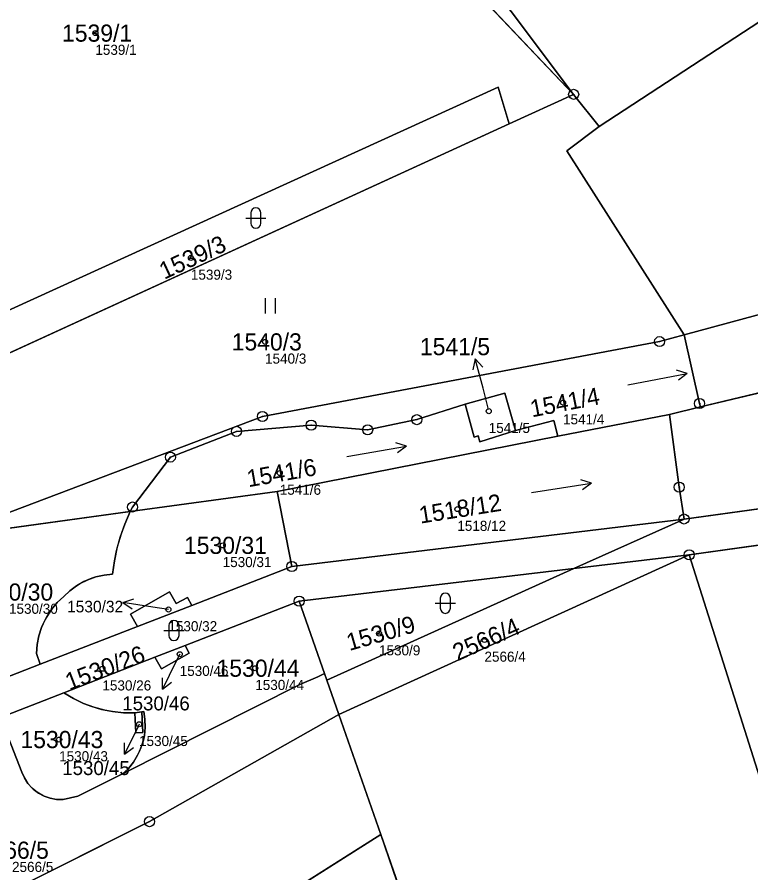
# Model space of a CAD drawing. Extents: x -751550 to -746116, y -1055108 to -1050700.
# Drawn here: x -749585 to -749512.3, y -1054721.7 to -1054636.8 of the extents above; entities that cross this region are included whole.
import ezdxf

# ---------------------------------------------------------------- set-up
doc = ezdxf.new("R2010")
doc.units = 0
for name, color, linetype in [('Definiční body', 7, 'Continuous'), ('Hranice parcel', 7, 'Continuous'), ('Parcelní čísla', 7, 'Continuous'), ('Polygon parcely', 7, 'Continuous'), ('Pop  PČ popisy', 7, 'Continuous'), ('Značky bodu BP', 7, 'Continuous'), ('Značky kultur', 7, 'Continuous')]:
    doc.layers.add(name, color=color, linetype=linetype)

msp = doc.modelspace()

# ---------------------------------------------------------------- linework, layer by layer
at = {"layer": 'Definiční body'}
for centre in [(-749577.23, -1054638.4), (-749567.76, -1054660.69), (-749560.41, -1054669.01), (-749530.87, -1054675.03), (-749538.24, -1054675.88), (-749558.95, -1054682.01), (-749541.35, -1054685.59), (-749564.61, -1054689.18), (-749569.99, -1054695.54), (-749549.11, -1054697.93), (-749538.66, -1054698.56), (-749568.87, -1054699.97), (-749576.53, -1054701.41), (-749561.38, -1054701.36), (-749572.9, -1054706.92), (-749580.82, -1054708.43)]:
    msp.add_circle(centre, 0.25, dxfattribs=at)
at = {"layer": 'Hranice parcel'}
for p, q in [((-749529.82, -1054644.47), (-749568.39, -1054603.92)), ((-749489.52, -1054622.93), (-749527.28, -1054647.67)), ((-749536.22, -1054647.4), (-749529.82, -1054644.47)), ((-749529.82, -1054644.47), (-749527.28, -1054647.67)), ((-749593.55, -1054673.68), (-749536.22, -1054647.4)), ((-749517.26, -1054675.46), (-749478.85, -1054666.25)), ((-749531.4, -1054678.37), (-749520.32, -1054676.2)), ((-749520.32, -1054676.2), (-749517.26, -1054675.46)), ((-749559.21, -1054683.84), (-749531.4, -1054678.37)), ((-749474.3, -1054680.45), (-749518.88, -1054686.57)), ((-749573.77, -1054685.84), (-749559.21, -1054683.84)), ((-749559.21, -1054683.84), (-749557.75, -1054691.28)), ((-749518.36, -1054690.12), (-749473.81, -1054683.86)), ((-749592.28, -1054688.38), (-749573.77, -1054685.84)), ((-749518.88, -1054686.57), (-749557.75, -1054691.28)), ((-749518.88, -1054686.57), (-749529.8, -1054691.48)), ((-749518.36, -1054690.12), (-749553.1, -1054705.96)), ((-749529.8, -1054691.48), (-749518.36, -1054690.12)), ((-749505.69, -1054730.18), (-749518.36, -1054690.12)), ((-749557.75, -1054691.28), (-749567.67, -1054695.13)), ((-749529.8, -1054691.48), (-749557.03, -1054694.71)), ((-749554.29, -1054702.54), (-749529.8, -1054691.48)), ((-749568.34, -1054699.12), (-749557.03, -1054694.71)), ((-749557.03, -1054694.71), (-749554.52, -1054701.87)), ((-749567.67, -1054695.13), (-749573.06, -1054697.22)), ((-749573.06, -1054697.22), (-749582.71, -1054700.96)), ((-749571.32, -1054700.28), (-749568.34, -1054699.12)), ((-749582.71, -1054700.96), (-749583.08, -1054699.89)), ((-749580.36, -1054703.81), (-749571.32, -1054700.28)), ((-749582.71, -1054700.96), (-749587.88, -1054702.97)), ((-749554.52, -1054701.87), (-749554.29, -1054702.54)), ((-749553.1, -1054705.96), (-749554.29, -1054702.54)), ((-749586.62, -1054706.25), (-749580.36, -1054703.81)), ((-749573.33, -1054705.79), (-749572.64, -1054705.69)), ((-749572.44, -1054705.64), (-749572.64, -1054705.69)), ((-749584.53, -1054711.65), (-749586.62, -1054706.25)), ((-749553.1, -1054705.96), (-749571.87, -1054716.57)), ((-749548.95, -1054717.86), (-749553.1, -1054705.96)), ((-749571.87, -1054716.57), (-749590.08, -1054725.66)), ((-749584.86, -1054740.57), (-749548.95, -1054717.86)), ((-749514.3, -1054817.1), (-749548.95, -1054717.86))]:
    msp.add_line(p, q, dxfattribs=at)
for points in [[(-749563.11, -1054597.46), (-749548.26, -1054619.91), (-749529.82, -1054644.47)], [(-749592.72, -1054669), (-749537.29, -1054643.77), (-749536.22, -1054647.4)], [(-749527.28, -1054647.67), (-749530.5, -1054650.06), (-749518.85, -1054668.32)], [(-749518.85, -1054668.32), (-749482.48, -1054658.48), (-749464.76, -1054655.55)], [(-749592.28, -1054688.38), (-749560.67, -1054676.41), (-749521.3, -1054668.98), (-749518.85, -1054668.32)], [(-749518.85, -1054668.32), (-749517.34, -1054675.12), (-749517.26, -1054675.46)], [(-749540.59, -1054675.2), (-749536.65, -1054674.09), (-749535.58, -1054677.78)], [(-749573.77, -1054685.84), (-749573.54, -1054685.38), (-749569.79, -1054680.43), (-749563.24, -1054677.88), (-749555.84, -1054677.27), (-749550.24, -1054677.73), (-749545.36, -1054676.72), (-749540.59, -1054675.2)], [(-749540.59, -1054675.2), (-749539.69, -1054678.45), (-749539.28, -1054678.34), (-749539.11, -1054678.91), (-749535.58, -1054677.78)], [(-749520.32, -1054676.2), (-749519.35, -1054683.41), (-749518.88, -1054686.57)], [(-749535.58, -1054677.78), (-749531.8, -1054676.81), (-749531.4, -1054678.37)], [(-749583.08, -1054699.89), (-749583.006, -1054699.019), (-749582.833, -1054698.162), (-749582.564, -1054697.331), (-749582.444, -1054697.04), (-749582.048, -1054696.26), (-749581.567, -1054695.531), (-749581.005, -1054694.861), (-749580.37, -1054694.26), (-749579.763, -1054693.685), (-749579.091, -1054693.186), (-749578.729, -1054692.964), (-749577.978, -1054692.594), (-749577.189, -1054692.315), (-749576.373, -1054692.133), (-749575.54, -1054692.05), (-749575.35, -1054690.699), (-749575.14, -1054689.688), (-749574.778, -1054688.373), (-749574.321, -1054687.088), (-749573.77, -1054685.84)], [(-749573.06, -1054697.22), (-749573.75, -1054695.99), (-749569.88, -1054693.78), (-749569.23, -1054694.93), (-749568.11, -1054694.35), (-749567.67, -1054695.13)], [(-749568.34, -1054699.12), (-749567.92, -1054699.86), (-749570.68, -1054701.41), (-749571.32, -1054700.28)], [(-749554.52, -1054701.87), (-749555.18, -1054702.2), (-749556.96, -1054702.97), (-749574.53, -1054711.84)], [(-749573.33, -1054705.79), (-749574.436, -1054705.772), (-749575.535, -1054705.654), (-749576.301, -1054705.511), (-749577.37, -1054705.225), (-749578.408, -1054704.845), (-749579.407, -1054704.371), (-749580.36, -1054703.81)], [(-749574.53, -1054711.84), (-749573.956, -1054711.287), (-749573.457, -1054710.667), (-749573.038, -1054709.989), (-749572.822, -1054709.541), (-749572.549, -1054708.793), (-749572.373, -1054708.016), (-749572.296, -1054707.223), (-749572.318, -1054706.427), (-749572.44, -1054705.64)], [(-749572.64, -1054705.69), (-749572.53, -1054707.72), (-749573.22, -1054707.76), (-749573.33, -1054705.79)], [(-749580.43, -1054714.39), (-749581.071, -1054714.374), (-749581.702, -1054714.259), (-749582.308, -1054714.047), (-749582.445, -1054713.984), (-749582.998, -1054713.66), (-749583.495, -1054713.254), (-749583.922, -1054712.775), (-749584.27, -1054712.236), (-749584.53, -1054711.65)], [(-749574.53, -1054711.84), (-749578.96, -1054714.04), (-749580.43, -1054714.39)]]:
    msp.add_lwpolyline(points, dxfattribs=at)
at = {"layer": 'Polygon parcely'}
for points in [[(-749570.41, -1054601.25), (-749568.39, -1054603.92), (-749529.82, -1054644.47), (-749548.26, -1054619.91), (-749563.11, -1054597.46)], [(-749611.14, -1054630.97), (-749609.41, -1054633.52), (-749613.47, -1054635.76), (-749616.5, -1054638.88), (-749616.11, -1054646.53), (-749603.66, -1054665.8), (-749592.72, -1054669), (-749537.29, -1054643.77), (-749536.22, -1054647.4), (-749529.82, -1054644.47), (-749568.39, -1054603.92)], [(-749481.21, -1054641.44), (-749484.67, -1054643.71), (-749489.68, -1054636.35), (-749490.04, -1054635.81), (-749484.01, -1054631.56), (-749489.52, -1054622.93), (-749527.28, -1054647.67), (-749530.5, -1054650.06), (-749518.85, -1054668.32), (-749482.48, -1054658.48), (-749464.76, -1054655.55), (-749476.09, -1054643.97), (-749478.74, -1054639.81), (-749479.08, -1054640.03)], [(-749602.79, -1054678.58), (-749597.6, -1054675.54), (-749593.55, -1054673.68), (-749536.22, -1054647.4), (-749537.29, -1054643.77), (-749592.72, -1054669), (-749599.2, -1054671.95), (-749603, -1054676.92), (-749605.46, -1054680.14)], [(-749596.11, -1054679.13), (-749592.28, -1054688.38), (-749560.67, -1054676.41), (-749521.3, -1054668.98), (-749518.85, -1054668.32), (-749530.5, -1054650.06), (-749527.28, -1054647.67), (-749529.82, -1054644.47), (-749536.22, -1054647.4), (-749593.55, -1054673.68), (-749595.78, -1054677.71)], [(-749517.26, -1054675.46), (-749478.85, -1054666.25), (-749431.97, -1054678.03), (-749427.37, -1054667.89), (-749440.94, -1054658.27), (-749456.48, -1054655.48), (-749464.76, -1054655.55), (-749482.48, -1054658.48), (-749518.85, -1054668.32), (-749517.34, -1054675.12)], [(-749519.35, -1054683.41), (-749518.88, -1054686.57), (-749474.3, -1054680.45), (-749475.23, -1054674.01), (-749478.85, -1054666.25), (-749517.26, -1054675.46), (-749520.32, -1054676.2)], [(-749592.28, -1054688.38), (-749573.77, -1054685.84), (-749573.54, -1054685.38), (-749569.79, -1054680.43), (-749563.24, -1054677.88), (-749555.84, -1054677.27), (-749550.24, -1054677.73), (-749545.36, -1054676.72), (-749540.59, -1054675.2), (-749536.65, -1054674.09), (-749535.58, -1054677.78), (-749531.8, -1054676.81), (-749531.4, -1054678.37), (-749520.32, -1054676.2), (-749517.26, -1054675.46), (-749517.34, -1054675.12), (-749518.85, -1054668.32), (-749521.3, -1054668.98), (-749560.67, -1054676.41)], [(-749539.11, -1054678.91), (-749535.58, -1054677.78), (-749536.65, -1054674.09), (-749540.59, -1054675.2), (-749539.69, -1054678.45), (-749539.28, -1054678.34)], [(-749573.77, -1054685.84), (-749559.21, -1054683.84), (-749531.4, -1054678.37), (-749531.8, -1054676.81), (-749535.58, -1054677.78), (-749539.11, -1054678.91), (-749539.28, -1054678.34), (-749539.69, -1054678.45), (-749540.59, -1054675.2), (-749545.36, -1054676.72), (-749550.24, -1054677.73), (-749555.84, -1054677.27), (-749563.24, -1054677.88), (-749569.79, -1054680.43), (-749573.54, -1054685.38)], [(-749559.21, -1054683.84), (-749557.75, -1054691.28), (-749518.88, -1054686.57), (-749519.35, -1054683.41), (-749520.32, -1054676.2), (-749531.4, -1054678.37)], [(-749567.67, -1054695.13), (-749557.75, -1054691.28), (-749559.21, -1054683.84), (-749573.77, -1054685.84), (-749574.32, -1054687.088), (-749574.676, -1054688.058), (-749575.061, -1054689.366), (-749575.35, -1054690.699), (-749575.54, -1054692.05), (-749576.373, -1054692.133), (-749577.189, -1054692.315), (-749577.594, -1054692.445), (-749578.365, -1054692.77), (-749579.091, -1054693.186), (-749579.763, -1054693.685), (-749580.37, -1054694.26), (-749581.005, -1054694.861), (-749581.567, -1054695.531), (-749582.048, -1054696.26), (-749582.201, -1054696.535), (-749582.563, -1054697.331), (-749582.833, -1054698.162), (-749583.006, -1054699.019), (-749583.08, -1054699.89), (-749582.71, -1054700.96), (-749573.06, -1054697.22), (-749573.75, -1054695.99), (-749569.88, -1054693.78), (-749569.23, -1054694.93), (-749568.11, -1054694.35)], [(-749468.76, -1054723.55), (-749473.81, -1054683.86), (-749518.36, -1054690.12), (-749505.69, -1054730.18)], [(-749573.06, -1054697.22), (-749582.71, -1054700.96), (-749587.88, -1054702.97), (-749592.61, -1054704.81), (-749596.74, -1054706.41), (-749632.74, -1054718.86), (-749631.62, -1054722.23), (-749595.64, -1054709.77), (-749591.33, -1054708.09), (-749586.62, -1054706.25), (-749580.36, -1054703.81), (-749571.32, -1054700.28), (-749568.34, -1054699.12), (-749557.03, -1054694.71), (-749529.8, -1054691.48), (-749518.88, -1054686.57), (-749557.75, -1054691.28), (-749567.67, -1054695.13)], [(-749518.36, -1054690.12), (-749529.8, -1054691.48), (-749554.29, -1054702.54), (-749553.1, -1054705.96)], [(-749518.36, -1054690.12), (-749553.1, -1054705.96), (-749548.95, -1054717.86), (-749514.3, -1054817.1), (-749482.46, -1054803.62), (-749505.69, -1054730.18)], [(-749554.52, -1054701.87), (-749554.29, -1054702.54), (-749529.8, -1054691.48), (-749557.03, -1054694.71)], [(-749573.06, -1054697.22), (-749567.67, -1054695.13), (-749568.11, -1054694.35), (-749569.23, -1054694.93), (-749569.88, -1054693.78), (-749573.75, -1054695.99)], [(-749567.92, -1054699.86), (-749570.68, -1054701.41), (-749571.32, -1054700.28), (-749580.36, -1054703.81), (-749579.407, -1054704.371), (-749578.408, -1054704.845), (-749577.68, -1054705.123), (-749576.62, -1054705.437), (-749575.535, -1054705.654), (-749574.436, -1054705.772), (-749573.33, -1054705.79), (-749572.64, -1054705.69), (-749572.44, -1054705.64), (-749572.318, -1054706.427), (-749572.295, -1054707.223), (-749572.373, -1054708.016), (-749572.472, -1054708.504), (-749572.708, -1054709.265), (-749573.038, -1054709.99), (-749573.456, -1054710.668), (-749573.956, -1054711.288), (-749574.53, -1054711.84), (-749556.96, -1054702.97), (-749555.18, -1054702.2), (-749554.52, -1054701.87), (-749557.03, -1054694.71), (-749568.34, -1054699.12)], [(-749568.34, -1054699.12), (-749571.32, -1054700.28), (-749570.68, -1054701.41), (-749567.92, -1054699.86)], [(-749572.53, -1054707.72), (-749573.22, -1054707.76), (-749573.33, -1054705.79), (-749574.436, -1054705.772), (-749575.535, -1054705.654), (-749576.301, -1054705.511), (-749577.37, -1054705.225), (-749578.408, -1054704.845), (-749579.407, -1054704.371), (-749580.36, -1054703.81), (-749586.62, -1054706.25), (-749584.53, -1054711.65), (-749584.27, -1054712.236), (-749583.922, -1054712.775), (-749583.495, -1054713.254), (-749583.384, -1054713.356), (-749582.873, -1054713.744), (-749582.308, -1054714.047), (-749581.702, -1054714.259), (-749581.071, -1054714.374), (-749580.43, -1054714.39), (-749578.96, -1054714.04), (-749574.53, -1054711.84), (-749573.956, -1054711.287), (-749573.457, -1054710.667), (-749573.038, -1054709.989), (-749572.822, -1054709.541), (-749572.549, -1054708.793), (-749572.373, -1054708.016), (-749572.296, -1054707.223), (-749572.318, -1054706.427), (-749572.44, -1054705.64), (-749572.64, -1054705.69)], [(-749573.33, -1054705.79), (-749573.22, -1054707.76), (-749572.53, -1054707.72), (-749572.64, -1054705.69)], [(-749571.87, -1054716.57), (-749590.08, -1054725.66), (-749586.36, -1054735.92), (-749584.86, -1054740.57), (-749548.95, -1054717.86), (-749553.1, -1054705.96)], [(-749514.3, -1054817.1), (-749548.95, -1054717.86), (-749584.86, -1054740.57), (-749576.04, -1054766.04), (-749565.79, -1054793.94), (-749557.43, -1054815.07), (-749545.78, -1054844.57), (-749517.86, -1054820.37)]]:
    msp.add_lwpolyline(points, close=True, dxfattribs=at)
for points in [[(-749548.26, -1054619.91), (-749529.82, -1054644.47), (-749527.28, -1054647.67), (-749489.52, -1054622.93)], [(-749474.3, -1054680.45), (-749518.88, -1054686.57), (-749529.8, -1054691.48), (-749518.36, -1054690.12), (-749473.81, -1054683.86)], [(-749587.88, -1054702.97), (-749582.71, -1054700.96), (-749583.08, -1054699.89), (-749583.006, -1054699.019), (-749582.833, -1054698.162), (-749582.564, -1054697.331), (-749582.444, -1054697.04), (-749582.048, -1054696.26), (-749581.567, -1054695.531), (-749581.005, -1054694.861), (-749580.37, -1054694.26), (-749579.763, -1054693.685), (-749579.091, -1054693.186), (-749578.729, -1054692.964), (-749577.978, -1054692.594), (-749577.189, -1054692.315), (-749576.373, -1054692.133), (-749575.54, -1054692.05), (-749575.35, -1054690.699), (-749575.14, -1054689.688), (-749574.778, -1054688.373), (-749574.321, -1054687.088), (-749573.77, -1054685.84), (-749592.28, -1054688.38)], [(-749590.08, -1054725.66), (-749571.87, -1054716.57), (-749553.1, -1054705.96), (-749554.29, -1054702.54), (-749554.52, -1054701.87), (-749555.18, -1054702.2), (-749556.96, -1054702.97), (-749574.53, -1054711.84), (-749578.96, -1054714.04), (-749580.43, -1054714.39), (-749581.071, -1054714.374), (-749581.702, -1054714.259), (-749582.308, -1054714.047), (-749582.445, -1054713.984), (-749582.998, -1054713.66), (-749583.495, -1054713.254), (-749583.922, -1054712.775), (-749584.27, -1054712.236), (-749584.53, -1054711.65), (-749586.62, -1054706.25)]]:
    msp.add_lwpolyline(points, dxfattribs=at)
at = {"layer": 'Pop  PČ popisy'}
for p, q in [((-749539.577, -1054670.691), (-749539.801, -1054671.788)), ((-749538.8, -1054673.59), (-749539.577, -1054670.691)), ((-749539.577, -1054670.691), (-749538.834, -1054671.529)), ((-749538.25, -1054675.7), (-749538.8, -1054673.59)), ((-749574.494, -1054694.831), (-749573.427, -1054694.493)), ((-749571.53, -1054695.3), (-749574.494, -1054694.831)), ((-749574.494, -1054694.831), (-749573.583, -1054695.482)), ((-749569.99, -1054695.54), (-749571.53, -1054695.3)), ((-749568.87, -1054699.97), (-749569.25, -1054700.74)), ((-749569.25, -1054700.74), (-749570.566, -1054703.437)), ((-749570.566, -1054703.437), (-749570.577, -1054702.318)), ((-749570.566, -1054703.437), (-749569.676, -1054702.757)), ((-749573.03, -1054707.19), (-749574.346, -1054709.887)), ((-749572.9, -1054706.92), (-749573.03, -1054707.19)), ((-749574.346, -1054709.887), (-749574.357, -1054708.768)), ((-749574.346, -1054709.887), (-749573.456, -1054709.207))]:
    msp.add_line(p, q, dxfattribs=at)
at = {"layer": 'Značky bodu BP'}
for centre, radius in [((-749529.82, -1054644.47), 0.5), ((-749529.82, -1054644.47), 0.0303), ((-749521.3, -1054668.98), 0.5), ((-749521.3, -1054668.98), 0.0303), ((-749517.34, -1054675.12), 0.5), ((-749517.34, -1054675.12), 0.0303), ((-749560.67, -1054676.41), 0.5), ((-749545.36, -1054676.72), 0.5), ((-749560.67, -1054676.41), 0.0303), ((-749555.84, -1054677.27), 0.5), ((-749545.36, -1054676.72), 0.0303), ((-749563.24, -1054677.88), 0.5), ((-749563.24, -1054677.88), 0.0303), ((-749555.84, -1054677.27), 0.0303), ((-749550.24, -1054677.73), 0.5), ((-749550.24, -1054677.73), 0.0303), ((-749569.79, -1054680.43), 0.5), ((-749569.79, -1054680.43), 0.0303), ((-749519.35, -1054683.41), 0.5), ((-749519.35, -1054683.41), 0.0303), ((-749573.54, -1054685.38), 0.5), ((-749573.54, -1054685.38), 0.0303), ((-749518.88, -1054686.57), 0.5), ((-749518.88, -1054686.57), 0.0303), ((-749518.36, -1054690.12), 0.5), ((-749518.36, -1054690.12), 0.0303), ((-749557.75, -1054691.28), 0.5), ((-749557.75, -1054691.28), 0.0303), ((-749557.03, -1054694.71), 0.5), ((-749557.03, -1054694.71), 0.0303), ((-749571.87, -1054716.57), 0.5), ((-749571.87, -1054716.57), 0.0303)]:
    msp.add_circle(centre, radius, dxfattribs=at)
at = {"layer": 'Značky kultur'}
for p, q in [((-749561.831, -1054656.231), (-749561.831, -1054657.232)), ((-749560.829, -1054657.232), (-749560.829, -1054656.231)), ((-749562.331, -1054656.731), (-749560.329, -1054656.731)), ((-749560.361, -1054666.19), (-749560.361, -1054664.69)), ((-749559.36, -1054666.19), (-749559.36, -1054664.69)), ((-749518.567, -1054672.133), (-749519.622, -1054671.827)), ((-749524.456, -1054673.278), (-749518.567, -1054672.133)), ((-749518.567, -1054672.133), (-749519.43, -1054672.811)), ((-749552.306, -1054680.376), (-749546.397, -1054679.335)), ((-749546.397, -1054679.335), (-749547.447, -1054679.01)), ((-749546.397, -1054679.335), (-749547.272, -1054679.998)), ((-749533.985, -1054683.955), (-749528.059, -1054683.016)), ((-749528.059, -1054683.016), (-749529.102, -1054682.674)), ((-749528.059, -1054683.016), (-749528.945, -1054683.665)), ((-749543.041, -1054694.421), (-749543.041, -1054695.422)), ((-749542.039, -1054695.422), (-749542.039, -1054694.421)), ((-749543.541, -1054694.921), (-749541.539, -1054694.921)), ((-749569.941, -1054697.121), (-749569.941, -1054698.122)), ((-749568.939, -1054698.122), (-749568.939, -1054697.121)), ((-749570.441, -1054697.621), (-749568.439, -1054697.621))]:
    msp.add_line(p, q, dxfattribs=at)
for centre, start, end in [((-749561.33, -1054656.231), 0, 180), ((-749561.33, -1054657.231), 180, 359.98789), ((-749542.54, -1054694.421), 0, 180), ((-749542.54, -1054695.421), 180, 359.98789), ((-749569.44, -1054697.121), 0, 180), ((-749569.44, -1054698.121), 180, 359.98789)]:
    msp.add_arc(centre, 0.5, start, end, dxfattribs=at)

# ---------------------------------------------------------------- texts
at = {"layer": 'Definiční body'}
for s, p in [('1539/1', (-749577.23, -1054640.556)), ('1539/3', (-749567.76, -1054662.846)), ('1540/3', (-749560.41, -1054671.166)), ('1541/4', (-749530.87, -1054677.186)), ('1541/5', (-749538.24, -1054678.036)), ('1541/6', (-749558.95, -1054684.166)), ('1518/12', (-749541.35, -1054687.746)), ('1530/31', (-749564.61, -1054691.336)), ('1530/30', (-749585.79, -1054695.966)), ('1530/32', (-749569.99, -1054697.696)), ('1530/9', (-749549.11, -1054700.086)), ('2566/4', (-749538.66, -1054700.716)), ('1530/46', (-749568.87, -1054702.126)), ('1530/26', (-749576.53, -1054703.566)), ('1530/44', (-749561.38, -1054703.516)), ('1530/45', (-749572.9, -1054709.076)), ('1530/43', (-749580.82, -1054710.586)), ('2566/5', (-749585.49, -1054721.556))]:
    msp.add_text(s, height=1, dxfattribs=at).set_placement(p)
at = {"layer": 'Parcelní čísla'}
for s, height, p in [('1539/1', 1.7, (-749580.535, -1054639.25)), ('1540/3', 1.7, (-749563.715, -1054669.86)), ('1541/5', 1.7, (-749545.06, -1054670.33)), ('1530/31', 1.7, (-749568.448, -1054690.03)), ('1530/30', 1.7, (-749589.628, -1054694.66)), ('1530/32', 1.151, (-749580.038, -1054695.825)), ('1530/44', 1.7, (-749565.218, -1054702.21)), ('1530/46', 1.384, (-749574.564, -1054705.542)), ('1530/43', 1.7, (-749584.658, -1054709.28)), ('1530/45', 1.384, (-749580.514, -1054711.952)), ('2566/5', 1.7, (-749588.795, -1054720.25))]:
    msp.add_text(s, height=height, dxfattribs=at).set_placement(p)
for s, rotation, p in [('1539/3', 25, (-749570.396, -1054662.857)), ('1541/4', 11, (-749533.952, -1054676.495)), ('1541/6', 10, (-749562.057, -1054683.421)), ('1518/12', 9, (-749545.007, -1054687.029)), ('1530/9', 16, (-749552.053, -1054699.658)), ('2566/4', 24, (-749541.334, -1054700.681)), ('1530/26', 21, (-749579.808, -1054703.578))]:
    msp.add_text(s, height=1.7, rotation=rotation, dxfattribs=at).set_placement(p)

doc.saveas('drawing.dxf')
